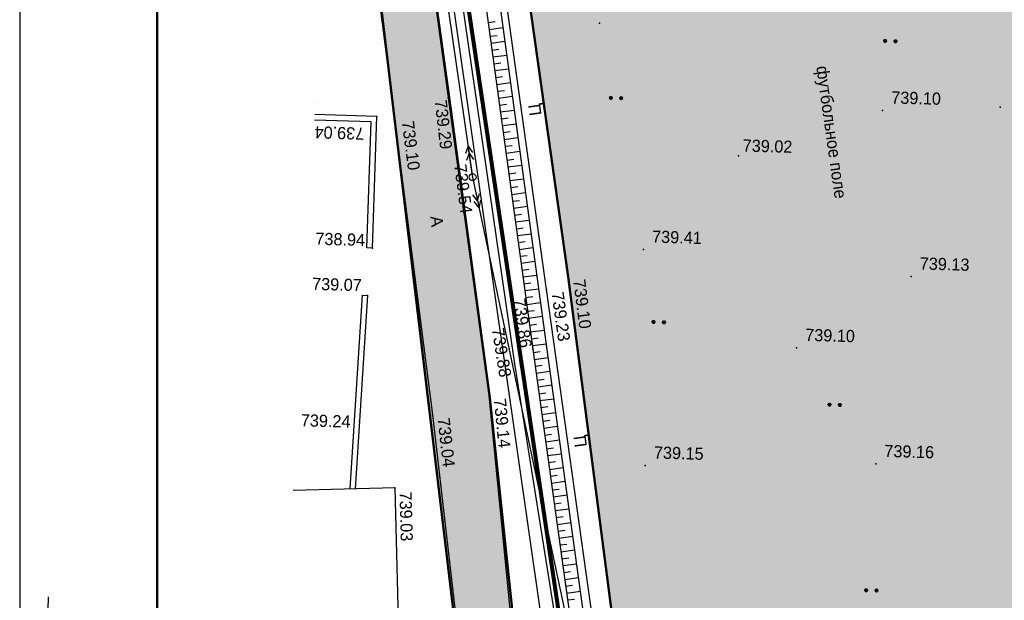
# Model space of a CAD drawing. Header units: millimetres. Extents: x -257011 to 237647566, y 2784933 to 6706507.
# Tile 334 of 451: x 9635702 to 9706652, y 5616606 to 5658431. Entities that reach past the tile are written whole.
import ezdxf

# ---------------------------------------------------------------- set-up
doc = ezdxf.new("R2010")
doc.units = ezdxf.units.MM
doc.header["$LTSCALE"] = 1000
doc.header["$PDMODE"] = 32
doc.header["$PDSIZE"] = 0.3
for name, pattern in [('Д_ТРОТ_ТРУБА', [3, 1.5, -1.5]), ('ДОРОГИ_СТРОЯЩ', [9, 8, -1]), ('ОТКОС_НИЗ', [1.2, 0.2, -1]), ('РА_КОНТУРЫ', [1.5, 0, -1.5])]:
    doc.linetypes.add(name, pattern=pattern)
for name, color, linetype in [('(001) Сетка', 92, 'Continuous'), ('(004) Точки рельефа', 7, 'Continuous'), ('(007) Здания', 7, 'Continuous'), ('(013) Газопровод', 30, 'ИК_Газопровод -------г--------'), ('(022) Возд. Линии', 7, 'Continuous'), ('(025) Дорога', 7, 'Continuous'), ('(035) Откосы', 7, 'Continuous'), ('(036) Растительность', 7, 'Continuous'), ('(037) Контуры', 7, 'Continuous'), ('(040) Ограда', 7, 'Continuous')]:
    doc.layers.add(name, color=color, linetype=linetype)
doc.layers.add('.', color=7, linetype='Continuous', lineweight=15)
doc.layers.add('Ф А С А Д', color=250, linetype='Continuous', lineweight=15)
doc.styles.add('BM-431', font='txt')
doc.styles.add('D-431', font='txt', dxfattribs={"width": 2})
doc.styles.get("Standard").update_dxf_attribs({"font": 'ARIALN.TTF'})
doc.linetypes.add('FENCELINE2', pattern='A,6.35,-2.54,[132,ltypeshp.shx,S=2.54,R=0,X=-2.54,Y=0],-2.54,25.4', length=36.83)
doc.linetypes.add('KANALIS_K', pattern='A,1,["<",Standard,S=1.8,R=0,X=-0.9,Y=-0.9],3,-1,["К",Standard,S=1.8,R=0,X=-0.9,Y=-0.9],-1,10', length=16)
doc.linetypes.add('ИК_Газопровод -------г--------', pattern='A,9,-0.6,["Г",Standard,S=1.2,R=0,X=0,Y=-0.6],-1.2', length=10.8)
doc.linetypes.add('ОГРАДА_БЕТ', pattern='A,4,["|",Standard,S=0.8,R=0,X=0,Y=-0.8],4', length=8)

# ---------------------------------------------------------------- blocks, each defined once
blk = doc.blocks.new('strela1')
at = {"layer": '(022) Возд. Линии'}
for p, q in [((-2, 0), (-1.5, 0.25)), ((0, 0), (-2, 0)), ((-2, 0), (-1.5, -0.25)), ((-1.5, 0), (-1, 0.25)), ((-1.5, 0), (-1, -0.25))]:
    blk.add_line(p, q, dxfattribs=at)
blk = doc.blocks.new('strela2')
at = {"layer": '(022) Возд. Линии'}
for p, q in [((0, 0), (2, 0)), ((1.5, 0), (1, 0.25)), ((1.5, 0), (1, -0.25)), ((2, 0), (1.5, 0.25)), ((2, 0), (1.5, -0.25))]:
    blk.add_line(p, q, dxfattribs=at)
blk = doc.blocks.new('*U1760')
at = {"layer": '(022) Возд. Линии'}
for name, p, rotation in [('strela2', (-0.043, 0.246), 99.84016860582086), ('strela1', (0.059, -0.245), 103.6035227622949)]:
    blk.add_blockref(name, p, dxfattribs=dict(at, rotation=rotation))
blk = doc.blocks.new('STOLB')
at = {"layer": '(022) Возд. Линии'}
blk.add_circle((0, 0), 0.25, dxfattribs=at)
blk = doc.blocks.new('*X70')
at = {"color": 0}
for p, q in [((1.8, 2.04), (2.2, 2.04)), ((1.8, 2.03), (2.2, 2.03)), ((1.8, 2.02), (2.2, 2.02)), ((1.8, 2.01), (2.2, 2.01)), ((1.8, 2), (2.2, 2)), ((1.8, 1.99), (2.2, 1.99)), ((1.8, 1.98), (2.2, 1.98)), ((1.8, 1.97), (2.2, 1.97)), ((1.8, 1.96), (2.2, 1.96)), ((1.81, 2.07), (2.19, 2.07)), ((1.81, 2.06), (2.19, 2.06)), ((1.81, 2.05), (2.19, 2.05)), ((1.81, 1.95), (2.19, 1.95)), ((1.81, 1.94), (2.19, 1.94)), ((1.81, 1.93), (2.19, 1.93)), ((1.82, 2.09), (2.18, 2.09)), ((1.82, 2.08), (2.18, 2.08)), ((1.82, 1.92), (2.18, 1.92)), ((1.82, 1.91), (2.18, 1.91)), ((1.83, 2.11), (2.17, 2.11)), ((1.83, 2.1), (2.17, 2.1)), ((1.83, 1.9), (2.17, 1.9)), ((1.83, 1.89), (2.17, 1.89)), ((1.84, 2.12), (2.16, 2.12)), ((1.84, 1.88), (2.16, 1.88)), ((1.85, 2.13), (2.15, 2.13)), ((1.85, 1.87), (2.15, 1.87)), ((1.86, 2.14), (2.14, 2.14)), ((1.86, 1.86), (2.14, 1.86)), ((1.87, 2.15), (2.13, 2.15)), ((1.87, 1.85), (2.13, 1.85)), ((1.88, 2.16), (2.12, 2.16)), ((1.88, 1.84), (2.12, 1.84)), ((1.9, 2.17), (2.11, 2.17)), ((1.9, 1.83), (2.11, 1.83)), ((1.91, 2.18), (2.09, 2.18)), ((1.91, 1.82), (2.09, 1.82)), ((1.94, 2.19), (2.06, 2.19)), ((1.94, 1.81), (2.06, 1.81))]:
    blk.add_line(p, q, dxfattribs=at)
blk = doc.blocks.new('I04100')
blk.add_circle((0, 0), 0.2)
blk.add_blockref('*X70', (-2, -2))
blk = doc.blocks.new('Setka')
at = {"layer": '(001) Сетка'}
for p, q in [((0, 1.5), (0, -1.5)), ((-1.5, 0), (1.5, 0))]:
    blk.add_line(p, q, dxfattribs=at)
blk = doc.blocks.new('kjvklglhl')
at = {"layer": '(004) Точки рельефа'}
for p in [(278.354, 468.737), (307.378, 463.509), (267.617, 463.029), (298.925, 463.025), (262.508, 461.555), (263.728, 461.757), (288.637, 459.469), (269.524, 457.39), (262.46, 452.077), (281.98, 452.519), (301.316, 451.128), (276.62, 450.413), (275.085, 449.451), (262.204, 448.655), (293.208, 445.757), (274.213, 445.131), (272.919, 444.041), (271.153, 441.699), (267.133, 440.193), (261.881, 439.571), (299.146, 437.557), (282.55, 436.978), (264.568, 434.856)]:
    blk.add_point(p, dxfattribs=at)
at = {"layer": '(007) Здания'}
for points in [[(260.697, 523.867), (259.102, 523.459), (272.919, 444.041), (279.772, 407.727), (310.568, 407.829), (331.929, 406.641), (338.864, 406.255)], [(262.46, 452.077), (262.508, 461.555), (258.037, 461.577)], [(261.805, 448.669), (261.309, 434.715)], [(258.115, 418.32), (265.45, 418.721), (264.568, 434.858), (257.233, 434.456)]]:
    blk.add_lwpolyline(points, dxfattribs=at)
at = {"layer": '(013) Газопровод', "ltscale": 0.5, "flags": 128}
blk.add_lwpolyline([(278.367, 408.415), (257.036, 532.282)], dxfattribs=at)
at = {"layer": '(022) Возд. Линии', "color": 1}
blk.add_lwpolyline([(250.311, 530.231), (261.316, 504.709), (269.524, 457.39), (280.83, 410.667), (321.945, 409.43), (327.393, 409.266)], dxfattribs=at)
at = {"layer": '(025) Дорога', "linetype": 'Д_ТРОТ_ТРУБА', "flags": 128}
for points in [[(276.271, 401.474), (276.032, 403.339), (271.153, 441.699), (264.611, 481.335), (258.554, 519.926), (258.12, 523.201), (258.253, 523.704), (258.69, 524.198), (277.345, 530.037), (292.802, 535.347), (297.832, 536.245), (297.413, 538.591), (292.678, 537.746), (274.449, 531.593), (260.769, 526.931), (259.947, 526.822), (259.362, 527.449), (258.374, 532.486)], [(254.176, 531.447), (254.747, 528.326), (255.283, 519.313), (261.281, 477.255), (267.133, 440.193), (271.605, 408.84), (272.687, 401.176)], [(323.251, 418.267), (300.714, 414.809), (283.138, 412.485), (281.122, 413.564), (275.085, 449.451), (270.84, 474.617), (267.554, 498.57), (282.371, 501.061), (308.67, 505.056), (310.788, 503.765), (314.781, 477.717), (318.108, 454.899), (323.251, 418.267)], [(321.731, 420.742), (316.881, 452.353), (313.048, 477.771), (309.058, 502.896), (307.912, 503.399), (283.734, 499.451), (269.193, 497.303), (272.561, 474.353), (276.62, 450.413), (282.198, 415.2), (283.437, 414.157), (320.719, 419.528), (321.731, 420.742)]]:
    blk.add_lwpolyline(points, dxfattribs=at)
at = {"layer": '(035) Откосы'}
for p, q in [((270.838, 468.613), (270.345, 468.531)), ((271.413, 468.201), (270.426, 468.038)), ((271.001, 467.627), (270.508, 467.545)), ((271.576, 467.215), (270.589, 467.052)), ((271.164, 466.64), (270.671, 466.559)), ((271.739, 466.229), (270.752, 466.066)), ((271.327, 465.654), (270.834, 465.573)), ((271.902, 465.242), (270.915, 465.079)), ((271.49, 464.668), (270.997, 464.586)), ((272.065, 464.256), (271.078, 464.093)), ((271.653, 463.681), (271.16, 463.6)), ((272.228, 463.27), (271.241, 463.107)), ((271.816, 462.695), (271.323, 462.614)), ((272.391, 462.284), (271.404, 462.12)), ((271.979, 461.709), (271.486, 461.627)), ((272.554, 461.297), (271.568, 461.134)), ((272.142, 460.722), (271.649, 460.641)), ((272.717, 460.311), (271.731, 460.148)), ((272.305, 459.736), (271.812, 459.655)), ((272.88, 459.325), (271.894, 459.161)), ((272.468, 458.75), (271.975, 458.668)), ((273.043, 458.338), (272.057, 458.175)), ((272.631, 457.764), (272.138, 457.682)), ((273.206, 457.352), (272.22, 457.189)), ((272.795, 456.777), (272.301, 456.696)), ((273.369, 456.366), (272.383, 456.203)), ((272.958, 455.791), (272.464, 455.709)), ((273.532, 455.379), (272.546, 455.216)), ((273.121, 454.805), (272.627, 454.723)), ((273.695, 454.393), (272.709, 454.23)), ((273.284, 453.818), (272.79, 453.737)), ((273.859, 453.407), (272.872, 453.244)), ((273.447, 452.832), (272.953, 452.75)), ((274.022, 452.42), (273.035, 452.257)), ((273.61, 451.846), (273.116, 451.764)), ((274.185, 451.434), (273.198, 451.271)), ((273.773, 450.859), (273.28, 450.778)), ((274.348, 450.448), (273.361, 450.285)), ((273.936, 449.873), (273.443, 449.792)), ((274.511, 449.461), (273.524, 449.298)), ((274.099, 448.887), (273.606, 448.805)), ((274.674, 448.475), (273.687, 448.312)), ((274.262, 447.9), (273.769, 447.819)), ((274.837, 447.489), (273.85, 447.326)), ((274.425, 446.914), (273.932, 446.833)), ((275, 446.503), (274.013, 446.339)), ((274.588, 445.928), (274.095, 445.846)), ((275.163, 445.516), (274.176, 445.353)), ((274.751, 444.942), (274.258, 444.86)), ((275.327, 444.532), (274.341, 444.367)), ((274.916, 443.956), (274.423, 443.874)), ((275.492, 443.546), (274.505, 443.381)), ((275.081, 442.97), (274.588, 442.888)), ((275.656, 442.56), (274.67, 442.395)), ((275.246, 441.984), (274.753, 441.902)), ((275.821, 441.574), (274.835, 441.409)), ((275.41, 440.998), (274.917, 440.916)), ((275.986, 440.588), (275, 440.423)), ((275.575, 440.012), (275.082, 439.93)), ((276.151, 439.602), (275.164, 439.437)), ((275.74, 439.026), (275.247, 438.944)), ((276.315, 438.616), (275.329, 438.451)), ((275.905, 438.04), (275.412, 437.958)), ((276.48, 437.63), (275.494, 437.465)), ((276.069, 437.054), (275.576, 436.972)), ((276.645, 436.644), (275.659, 436.479)), ((276.234, 436.068), (275.741, 435.986)), ((276.81, 435.658), (275.823, 435.493)), ((276.399, 435.082), (275.906, 435)), ((276.975, 434.672), (275.988, 434.507)), ((276.564, 434.096), (276.071, 434.014)), ((277.139, 433.685), (276.153, 433.521)), ((276.728, 433.11), (276.235, 433.028)), ((277.304, 432.699), (276.318, 432.535)), ((276.893, 432.124), (276.4, 432.042)), ((277.469, 431.713), (276.482, 431.549)), ((277.058, 431.138), (276.565, 431.056)), ((277.634, 430.727), (276.647, 430.563)), ((277.223, 430.152), (276.73, 430.07)), ((277.798, 429.741), (276.812, 429.577)), ((277.388, 429.166), (276.894, 429.084)), ((277.963, 428.755), (276.977, 428.591)), ((277.552, 428.18), (277.059, 428.098)), ((278.128, 427.769), (277.141, 427.605)), ((277.717, 427.194), (277.224, 427.111))]:
    blk.add_line(p, q, dxfattribs=at)
blk.add_lwpolyline([(319.844, 457.028), (320.125, 457.17), (320.377, 457.458), (320.534, 458.04), (317.903, 475.66), (312.574, 506.915), (312.192, 507.383), (311.596, 507.687), (310.502, 508.023), (284.392, 504.328), (278.337, 503.244), (265.243, 500.775), (264.939, 500.462), (264.803, 499.989), (265.706, 495.765), (268.865, 477.481), (274.213, 445.131), (280.153, 409.582)], dxfattribs=at)
at = {"layer": '(035) Откосы', "linetype": 'ОТКОС_НИЗ'}
blk.add_lwpolyline([(319.844, 457.028), (319.619, 457.386), (319.514, 458.099), (316.916, 475.502), (311.633, 506.487), (311.551, 506.587), (311.219, 506.757), (310.421, 507.002), (284.551, 503.341), (278.518, 502.26), (265.85, 499.872), (266.688, 495.955), (269.851, 477.647), (275.2, 445.294), (281.12, 409.861), (281.136, 409.822), (281.351, 409.621), (310.666, 409.479), (317.618, 409.281), (323.511, 408.859), (324.497, 408.587)], dxfattribs=at)
at = {"layer": '(037) Контуры', "linetype": 'РА_КОНТУРЫ', "flags": 128}
blk.add_lwpolyline([(258.067, 462.45), (261.257, 462.45), (261.556, 462.796), (261.556, 463.356), (254.809, 507.098), (253.694, 509.062), (251.962, 510.299), (250.154, 510.72), (247.704, 510.72)], dxfattribs=at)
at = {"layer": '(040) Ограда', "linetype": 'ОГРАДА_БЕТ', "ltscale": 0.5, "flags": 128}
for points in [[(260.797, 523.48), (259.559, 523.163), (273.312, 444.113), (280.104, 408.128), (310.579, 408.229), (324.695, 407.444)], [(262.06, 452.079), (262.106, 461.157), (258.035, 461.177)], [(262.46, 452.077), (262.06, 452.079)], [(262.204, 448.655), (261.708, 434.701)], [(261.805, 448.669), (262.204, 448.655)]]:
    blk.add_lwpolyline(points, dxfattribs=at)
at = {"layer": '(001) Сетка'}
blk.add_blockref('Setka', (239.817, 424.81), dxfattribs=at)
at = {"layer": '(022) Возд. Линии'}
for name in ['*U1760', 'STOLB']:
    blk.add_blockref(name, (269.524, 457.39), dxfattribs=at)
at = {"layer": '(036) Растительность', "linetype": 'Continuous', "xscale": 0.5, "yscale": 0.5, "zscale": 0.5}
for p in [(298.967, 468.038), (299.717, 468.038), (279.319, 463.388), (280.069, 463.388), (282.855, 447.331), (283.605, 447.331), (295.695, 441.734), (296.445, 441.734), (298.709, 428.452), (299.459, 428.452)]:
    blk.add_blockref('I04100', p, dxfattribs=at)
at = {"layer": '(004) Точки рельефа', "style": 'D-431'}
for s, p in [('739.10', (299.525, 463.545)), ('739.02', (288.924, 459.784)), ('739.41', (282.58, 453.039)), ('738.94', (258.332, 452.209)), ('739.13', (301.916, 451.648)), ('739.07', (258.188, 448.949)), ('739.10', (293.808, 446.277)), ('739.24', (257.651, 439.104)), ('739.16', (299.746, 438.077)), ('739.15', (283.15, 437.498))]:
    blk.add_text(s, height=0.875, dxfattribs=at).set_placement(p)
for s, rotation, p in [('739.29', 278.23109, (266.633, 462.833)), ('739.10', 278.97309, (264.315, 461.243)), ('739.04', 179.71467, (261.638, 460.728)), ('739.54', 278.96261, (268.176, 458.227)), ('739.10', 279.00099, (276.976, 450.178)), ('739.23', 279.54908, (275.443, 449.22)), ('739.86', 279.4859, (272.7, 448.679)), ('739.88', 280.68749, (271.215, 446.5)), ('739.14', 277.24831, (271.502, 441.454)), ('739.04', 278.11777, (267.485, 439.953)), ('739.03', 273.13101, (264.896, 434.587))]:
    blk.add_text(s, height=0.875, rotation=rotation, dxfattribs=at).set_placement(p)
at = {"layer": '(007) Здания', "color": 0, "insert": (294.923, 466.185), "char_height": 0.88, "width": 15.10641, "attachment_point": 1, "rotation": 279.62366, "style": 'BM-431'}
blk.add_mtext('футбольное поле', dxfattribs=at)
at = {"layer": '(025) Дорога', "linetype": 'ДОРОГИ_СТРОЯЩ', "style": 'BM-431'}
for s, rotation, p in [('Ц', 99.38237, (274.37, 462.014)), ('A', 278.03818, (266.564, 454.464)), ('Ц', 99.38237, (278.315, 438.234))]:
    blk.add_text(s, height=0.875, rotation=rotation, dxfattribs=at).set_placement(p)

msp = doc.modelspace()

# ---------------------------------------------------------------- hatches: boundary and pattern name
at = {"layer": '.', "lineweight": 50, "ltscale": 1000, "transparency": 33554687}
h = msp.add_hatch(color=256, dxfattribs=at)
h.dxf.hatch_style = 1
h.set_gradient(color1=(132, 132, 132), color2=(132, 132, 132), tint=1)
h.paths.add_polyline_path([(9658780.964, 5713057.542), (9659194.937, 5713908.585), (9660072.706, 5714253.194), (9694246.918, 5724382.468), (9698433.483, 5724945.712), (9697789.373, 5727359.594), (9693736.35, 5726762.996), (9681577.386, 5723035.477), (9661536.692, 5716849.104), (9660676.483, 5717067.318), (9660203.655, 5717692.299), (9659949.256, 5718709.213), (9659263.817, 5722419.387), (9655011.586, 5721500.87), (9655422.191, 5718268.854), (9655781.518, 5709188.41), (9670006.346, 5590203.21), (9673792.428, 5590655.84), (9671235.349, 5615499.469), (9669575.326, 5631180.068), (9666683.257, 5652656.256), (9664126.944, 5671069.718), (9661259.672, 5692379.558)])
at = {"ltscale": 1000}
h = msp.add_hatch(dxfattribs=at)
h.set_pattern_fill('AR-SAND', color=256, scale=15, angle=266, style=0)
h.set_pattern_definition([(303.5, (-555770.2, 0), (734.005765, -27.267607), [0, -579.12, 0, -647.7, 0, -619.125]), (273.5, (-555770.2, 0), (1025.58269, -747.64719), [0, -312.42, 0, -521.97, 0, -200.025]), (233.5, (-555737.5, 467.5), (-80.614732, -1183.74871), [0, -190.5, 0, -685.8, 0, -895.35]), (223.5, (-555737.5, 467.5), (253.68491, -1165.87085), [0, -95.25, 0, -449.58, 0, -514.35])])
edge = h.paths.add_edge_path()
edge.add_arc((9736632.854, 5713933.455), 1401.571, 90, 182.20429838, ccw=False)
edge.add_line((9736632.854, 5715335.026), (9738047.331, 5715334.226))
edge.add_line((9738047.331, 5715334.226), (9738047.331, 5719416.663))
edge.add_line((9738047.331, 5719416.663), (9703234.004, 5719773.067))
edge.add_line((9703234.004, 5719773.067), (9703230.356, 5673042.653))
edge.add_line((9703230.356, 5673042.653), (9730732.32, 5673042.653))
edge.add_line((9730732.32, 5673042.653), (9730732.32, 5645367.876))
edge.add_line((9730732.32, 5645367.876), (9739522.649, 5645438.958))
edge.add_line((9739522.649, 5645438.958), (9739522.649, 5649920.607))
edge.add_line((9739522.649, 5649920.607), (9737452.912, 5649875.932))
edge.add_arc((9737330.079, 5651971.052), 2098.718, 181.73253397, 273.35532392, ccw=False)
edge.add_line((9735232.32, 5651907.6), (9735232.32, 5675822.937))
edge.add_line((9735232.32, 5675822.937), (9735232.32, 5713879.547))
h.paths.add_polyline_path([(9730732.32, 5691097.656), (9728232.32, 5691097.656), (9728232.32, 5702647.656), (9727732.32, 5702647.656), (9727732.32, 5675141.64), (9728232.32, 5675141.64), (9727478.491, 5674034.296), (9708564.111, 5674034.296), (9708832.32, 5676447.656), (9707232.32, 5676447.656), (9707232.32, 5706297.656), (9708832.32, 5706297.656), (9708832.32, 5704297.656), (9710282.32, 5704297.656), (9710282.32, 5706297.656), (9716407.32, 5706297.656), (9716407.32, 5704297.656), (9717857.32, 5704297.656), (9717857.32, 5705072.764), (9719857.32, 5705072.764), (9719857.32, 5704297.656), (9721307.32, 5704297.656), (9721307.32, 5706297.656), (9730732.32, 5706297.656), (9730732.32, 5704297.656)], flags=16)
edge = h.paths.add_edge_path(flags=16)
edge.add_line((9730732.32, 5708297.656), (9707232.32, 5708297.656))
edge.add_line((9707232.32, 5708297.656), (9707232.32, 5715409.76))
edge.add_line((9707232.32, 5715409.76), (9729239.975, 5715409.76))
edge.add_arc((9729328.117, 5714008.321), 1404.208, 0.15398103, 93.59882082, ccw=False)
edge.add_line((9730732.32, 5714012.095), (9730732.32, 5708297.656))
at = {"layer": 'Ф А С А Д', "linetype": 'KANALIS_K', "ltscale": 1000}
h = msp.add_hatch(dxfattribs=at)
h.set_pattern_fill('CROSS', color=92, scale=40, angle=95)
h.set_pattern_definition([(95, (-555770.2, 0), (-275.171012, 230.8958947), [127, -381]), (185, (-555712.5, 68.8), (-230.8958947, -275.171012), [127, -381])])
h.paths.add_polyline_path([(9735232.32, 5712658.727), (9764251.233, 5713178.613), (9764251.233, 5704695.717), (9735232.32, 5704695.717)], flags=17)
h.paths.add_polyline_path([(9735232.32, 5688561.339), (9779090.495, 5688561.339), (9779090.495, 5677655.35), (9735232.32, 5677655.35)], flags=17)
h.paths.add_polyline_path([(9735232.32, 5690409.279), (9738969.435, 5690409.279), (9738969.435, 5693820.69), (9737101.295, 5693820.69), (9737101.295, 5697347.612), (9738969.435, 5697347.612), (9738969.435, 5702847.656), (9735232.32, 5702847.656)], flags=17)
h.paths.add_polyline_path([(9735232.32, 5663773.398), (9738969.435, 5663773.398), (9738969.435, 5668576.33), (9737989.108, 5668576.33), (9737989.108, 5672103.252), (9738969.435, 5672103.252), (9738969.435, 5675822.937), (9735232.32, 5675822.937)], flags=17)
edge = h.paths.add_edge_path()
edge.add_line((9773415.802, 5662049.266), (9735232.32, 5662049.266))
edge.add_line((9735232.32, 5662049.266), (9735232.32, 5651907.6))
edge.add_arc((9737330.079, 5651971.052), 2098.718, 181.73253397, 273.35532392)
edge.add_line((9737452.912, 5649875.932), (9773415.802, 5650652.19))
edge.add_line((9773415.802, 5650652.19), (9773415.802, 5662049.266))
h.paths.add_polyline_path([(9789566.246, 5651848.19), (9792184.629, 5651848.19), (9792184.629, 5689198.437), (9789566.246, 5689198.437)])
h.paths.add_polyline_path([(9799028.839, 5652770.109), (9799028.839, 5686034.189), (9801915.55, 5686034.189), (9801915.55, 5706242.585), (9799140.732, 5706242.585), (9799140.732, 5718791.214), (9689881.948, 5719909.76), (9665092.531, 5712803.828), (9664583.109, 5714483.508), (9694959.297, 5723968.116), (9701657.021, 5724360.977), (9783529.241, 5722753.693), (9799140.732, 5721970.706), (9811484.066, 5721110.852), (9810589.23, 5654273.495), (9809004.976, 5653020.016)])
h.paths.add_polyline_path([(9789181.816, 5702966.194), (9792234.988, 5702966.194), (9792234.988, 5715334.226), (9789181.816, 5715334.226)], flags=17)
h = msp.add_hatch(dxfattribs=at)
h.set_pattern_fill('CROSS', color=92, scale=40, angle=95)
h.set_pattern_definition([(95, (-555770.2, -158616.16), (-275.171012, 230.8958947), [127, -381]), (185, (-555712.5, -158547.37), (-230.8958947, -275.171012), [127, -381])])
h.paths.add_polyline_path([(9699084.415, 5690801.725), (9699084.415, 5690147.656), (9702785.016, 5690147.656), (9702784.959, 5689147.689), (9699084.959, 5689147.689), (9699084.959, 5681947.689), (9702785.56, 5681947.689), (9702785.356, 5672597.653), (9711585.984, 5672597.653), (9712413.365, 5666238.816), (9715529.798, 5640722.938), (9719489.363, 5608988.104), (9718443.651, 5607803.429), (9699734.572, 5605642.599), (9681025.494, 5603481.768), (9679816.203, 5604559.285), (9675230.368, 5639915.052), (9671845.49, 5663960.195), (9669124.594, 5686995.675)])

# ---------------------------------------------------------------- linework, layer by layer
at = {"color": 5}
msp.add_lwpolyline([(9635701.871, 5548595.489), (9930171.567, 5548595.489), (9930171.567, 5756827.632), (9635701.871, 5756827.632)], close=True, dxfattribs=at)
at = {"lineweight": 50, "ltscale": 1000}
for points in [[(9673792.428, 5590655.84), (9671235.349, 5615499.469), (9669575.326, 5631180.068), (9666683.257, 5652656.256), (9664126.944, 5671069.718), (9661259.672, 5692379.558), (9658780.964, 5713057.542), (9659194.937, 5713908.585), (9660072.706, 5714253.194), (9694246.918, 5724382.468), (9698433.483, 5724945.712)], [(9655011.586, 5721500.87), (9655422.191, 5718268.854), (9655781.518, 5709188.41), (9670001.467, 5590244.015)], [(9699084.415, 5690801.725), (9699084.415, 5690147.656), (9702785.016, 5690147.656), (9702784.959, 5689147.689), (9699084.959, 5689147.689), (9699084.959, 5681947.689), (9702785.56, 5681947.689), (9702785.356, 5672597.653), (9711585.984, 5672597.653), (9712413.365, 5666238.816), (9715529.798, 5640722.938), (9719489.363, 5608988.104), (9718443.651, 5607803.429), (9699734.572, 5605642.599), (9681025.494, 5603481.768), (9679816.203, 5604559.285), (9675230.368, 5639915.052), (9671845.49, 5663960.195), (9669124.594, 5686995.675), (9699084.415, 5690801.725)]]:
    msp.add_lwpolyline(points, dxfattribs=at)
at = {"color": 1, "ltscale": 0.1, "const_width": 100}
msp.add_lwpolyline([(9811867.732, 5721192.506), (9783529.241, 5722753.693), (9734343.87, 5723793.828), (9729864.14, 5723888.562), (9701657.021, 5724360.977), (9694959.297, 5723968.116), (9660006.657, 5713054.564), (9677336.72, 5596977.833), (9708484.47, 5596231.972), (9736051.727, 5593991.614), (9736994.244, 5617411.721), (9761920.771, 5617179.23), (9769589.329, 5615582.525), (9770388.115, 5625162.794), (9778591.34, 5624619.055), (9778621.488, 5625073.891), (9786517.589, 5624467.534), (9786464.04, 5623770.212), (9808235.349, 5622213.942), (9810612.726, 5648413.682), (9810869.728, 5653730.722), (9810786.337, 5668995.845), (9811867.732, 5721192.506)], dxfattribs=at)
at = {"color": 5, "linetype": 'FENCELINE2', "lineweight": 80, "ltscale": 0.1}
msp.add_lwpolyline([(9661441.795, 5713509.459), (9660006.657, 5713054.564), (9677336.72, 5596977.833), (9708484.47, 5596231.972), (9736051.727, 5593991.614), (9736994.244, 5617411.721), (9742155.817, 5617363.579)], dxfattribs=at)
at = {"layer": 'Defpoints', "color": 4}
msp.add_lwpolyline([(9635701.871, 5757711.561), (9635701.871, 5547711.561), (9784201.871, 5547711.561), (9784201.871, 5757711.561)], close=True, dxfattribs=at)
at = {"layer": 'Ф А С А Д', "color": 5, "lineweight": 50}
msp.add_lwpolyline([(9645617.687, 5551074.443), (9927692.613, 5551074.443), (9927692.613, 5754348.678), (9645617.687, 5754348.678)], close=True, dxfattribs=at)

# ---------------------------------------------------------------- block references
at = {"lineweight": 5, "xscale": 999.9999999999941, "yscale": 999.9999999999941, "zscale": 999.9999999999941, "rotation": 358.3893224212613}
msp.add_blockref('kjvklglhl', (9386059.538, 5197455.701), dxfattribs=at)

doc.saveas('drawing.dxf')
